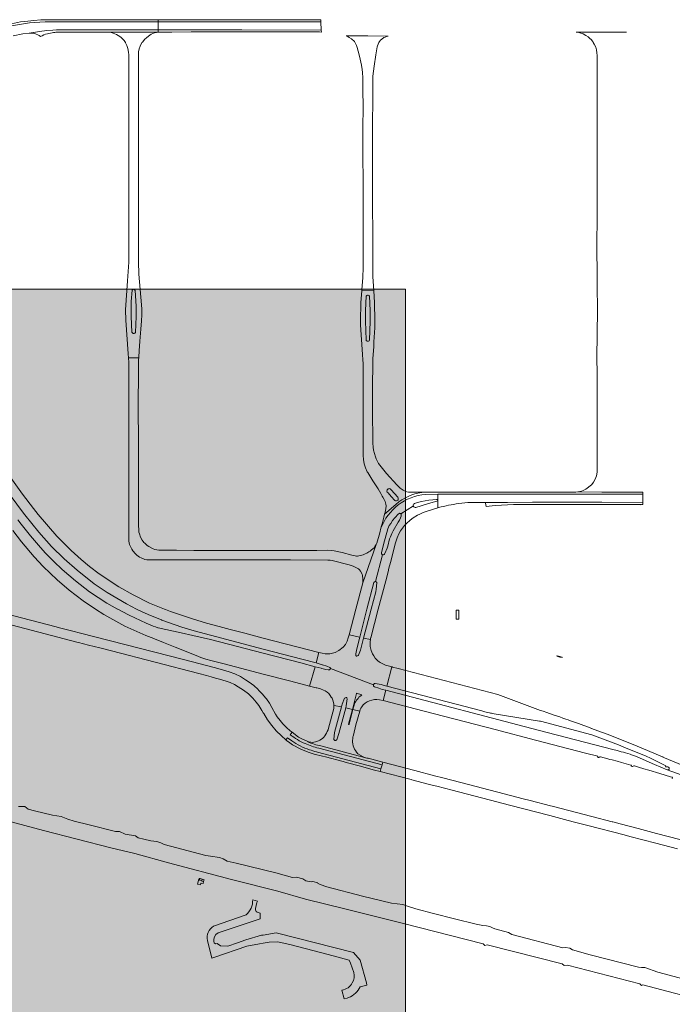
# Model space of a CAD drawing. Header units: metres. Extents: x 152391 to 157968, y 462336 to 467280.
# Tile 572 of 656: x 157158.81 to 157163.17, y 462624.57 to 462631.15. Entities that reach past the tile are written whole.
import ezdxf

# ---------------------------------------------------------------- set-up
doc = ezdxf.new("R2010")
doc.units = ezdxf.units.M
doc.header["$LTSCALE"] = 0.75
for name, color, linetype, lineweight in [('B-WE-VH-VERHARDING_ASFALT-GV', 251, 'Continuous', 18), ('B-WE-VH-VERHARDING_GESLOTEN-GV', 251, 'Continuous', 18), ('B-WE-VH-VERHARDING_HALFVERHARDING-GV', 251, 'Continuous', 18), ('X-XX-AL-TEKENBLAD_VIEWPORT-V', 253, 'Continuous', 18)]:
    doc.layers.add(name, color=color, linetype=linetype, lineweight=lineweight)

msp = doc.modelspace()

# ---------------------------------------------------------------- hatches: boundary and pattern name
at = {"layer": 'X-XX-AL-TEKENBLAD_VIEWPORT-V', "transparency": 33554559}
h = msp.add_hatch(color=200, dxfattribs=at)
h.dxf.hatch_style = 1
h.paths.add_polyline_path([(157161.3896, 462629.3515), (157157.0846, 462629.3515), (157157.0846, 462623.319), (157159.8896, 462623.319), (157159.8896, 462624.1985), (157161.3896, 462624.1985)])

# ---------------------------------------------------------------- linework, layer by layer
at = {"layer": 'B-WE-VH-VERHARDING_ASFALT-GV'}
for points in [[(157159.1031, 462631.154), (157159.0967, 462631.1537), (157159.0891, 462631.1541), (157159.0084, 462631.154), (157158.9516, 462631.1523), (157158.906, 462631.1495), (157158.8453, 462631.1432), (157158.816, 462631.1388), (157158.7764, 462631.132), (157158.7489, 462631.1291), (157158.6998, 462631.1177), (157158.4658, 462631.0726), (157158.4484, 462631.0692), (157158.4448, 462631.0602), (157158.4371, 462631.0461), (157158.4287, 462631.0343), (157158.4157, 462631.0181), (157158.4027, 462631.0064), (157158.3902, 462630.9986), (157158.412, 462631.0089), (157158.4198, 462631.0125), (157158.4276, 462631.0161), (157158.4355, 462631.0196)], [(157158.5695, 462631.0688), (157158.6602, 462631.0935), (157158.7572, 462631.114), (157158.8774, 462631.1331), (157158.9812, 462631.14), (157159.7377, 462631.1397), (157159.7377, 462631.1534), (157159.5766, 462631.1536), (157159.3553, 462631.1539), (157159.2069, 462631.1527), (157159.1031, 462631.154)], [(157158.7671, 462631.0465), (157158.8326, 462631.0588), (157158.8735, 462631.0645), (157158.943, 462631.0748), (157158.9917, 462631.0813), (157159.0336, 462631.0848), (157159.0564, 462631.0856), (157159.0978, 462631.0859), (157159.7376, 462631.086), (157159.7377, 462631.1397), (157158.9812, 462631.14), (157158.8774, 462631.1331), (157158.7572, 462631.114)], [(157159.1176, 462631.0713), (157159.1515, 462631.0712), (157159.1557, 462631.0709), (157159.1612, 462631.0699), (157159.2799, 462631.0705), (157159.2885, 462631.0712), (157159.4056, 462631.0706), (157159.4161, 462631.0702), (157159.5769, 462631.0706), (157159.7376, 462631.0709), (157159.7376, 462631.086), (157159.0978, 462631.0859), (157159.0564, 462631.0856), (157159.0336, 462631.0848), (157158.9917, 462631.0813), (157158.943, 462631.0748), (157158.8735, 462631.0645)], [(157159.0684, 462631.071), (157159.1176, 462631.0713)], [(157161.1371, 462631.0459), (157160.9931, 462631.0467), (157161.001, 462631.0434), (157161.015, 462631.0352), (157161.0294, 462631.0257), (157161.0491, 462631.0076), (157161.0547, 462631.0001), (157161.0625, 462630.9818), (157161.0644, 462630.9757), (157161.067, 462630.9689), (157161.0733, 462630.9444), (157161.0806, 462630.9187), (157161.0877, 462630.8901), (157161.0963, 462630.8503), (157161.1011, 462630.82), (157161.1035, 462630.8007), (157161.1058, 462630.765), (157161.1061, 462630.6874), (157161.1072, 462630.5685), (157161.1057, 462630.4302), (157161.1057, 462630.3084), (157161.1077, 462630.0092), (157161.1077, 462629.8567), (157161.1076, 462629.621), (157161.1075, 462629.5439), (157161.1075, 462629.4895), (157161.1049, 462629.4376), (157161.105, 462629.4295), (157161.0981, 462629.3478), (157161.0977, 462629.3419), (157161.1786, 462629.3426), (157161.171, 462629.4352), (157161.1715, 462629.5078), (157161.171, 462629.6217), (157161.1694, 462630.0135), (157161.1694, 462630.0858), (157161.1694, 462630.1605), (157161.1695, 462630.3909), (157161.1721, 462630.6847), (157161.1712, 462630.6861), (157161.1719, 462630.7041), (157161.1722, 462630.7767), (157161.1807, 462630.8424), (157161.1922, 462630.9192), (157161.2021, 462630.9723), (157161.2035, 462630.9798), (157161.2071, 462630.99), (157161.2121, 462631.0006), (157161.2165, 462631.0081), (157161.223, 462631.0162), (157161.2312, 462631.0248), (157161.2458, 462631.0342), (157161.2541, 462631.0383), (157161.2627, 462631.0412), (157161.2736, 462631.0442), (157161.1394, 462631.0459)], [(157162.869, 462631.0708), (157162.5313, 462631.0712), (157162.542, 462631.0699), (157162.5571, 462631.0669), (157162.5783, 462631.0594), (157162.597, 462631.0494), (157162.6119, 462631.0393), (157162.6257, 462631.0273), (157162.629, 462631.0234), (157162.6423, 462631.008), (157162.6457, 462631.0024), (157162.6529, 462630.9907), (157162.6627, 462630.9703), (157162.668, 462630.9521), (157162.6705, 462630.9325), (157162.6718, 462630.9145), (157162.6727, 462630.4481), (157162.6724, 462629.9606), (157162.6722, 462629.7847), (157162.6704, 462629.7007), (157162.6703, 462629.7005), (157162.673, 462629.3773), (157162.6731, 462629.2117), (157162.6696, 462628.8929), (157162.6696, 462628.8927), (157162.6706, 462628.857), (157162.6714, 462628.8237), (157162.672, 462628.8025), (157162.6711, 462628.4493), (157162.6711, 462628.3598), (157162.671, 462628.3099), (157162.671, 462628.2558), (157162.671, 462628.2151), (157162.6711, 462628.2103), (157162.6717, 462628.1581), (157162.672, 462628.1295), (157162.6701, 462628.1157), (157162.6676, 462628.1036), (157162.6593, 462628.0809), (157162.6478, 462628.0621), (157162.6478, 462628.062), (157162.6436, 462628.0551), (157162.634, 462628.0441), (157162.6331, 462628.0433), (157162.6252, 462628.0359), (157162.6055, 462628.0203), (157162.596, 462628.0139), (157162.5784, 462628.0054), (157162.5667, 462628.0016), (157162.5431, 462627.9957), (157162.703, 462627.9947), (157162.8877, 462627.9941)], [(157161.3558, 462628.0217), (157161.3331, 462628.0433), (157161.2642, 462628.1185), (157161.2269, 462628.1632), (157161.2104, 462628.1869), (157161.2001, 462628.2048), (157161.1945, 462628.2172), (157161.1892, 462628.2311), (157161.1764, 462628.2763), (157161.1735, 462628.2949), (157161.1712, 462628.3226), (157161.1711, 462628.3353), (157161.1713, 462628.3472), (157161.1722, 462628.351), (157161.1707, 462628.5205), (157161.1701, 462628.67), (157161.1721, 462628.8851), (157161.1712, 462628.8876), (157161.1781, 462628.9653), (157161.1793, 462629.0007), (157161.1846, 462629.0943), (157161.1846, 462629.108), (157161.1846, 462629.1085), (157161.1845, 462629.1906), (157161.1845, 462629.1919), (157161.184, 462629.2107), (157161.1828, 462629.2635), (157161.1787, 462629.3417), (157161.1786, 462629.3426), (157161.0977, 462629.3419), (157161.0923, 462629.2636), (157161.0908, 462629.211), (157161.0902, 462629.1902), (157161.0906, 462629.113), (157161.1041, 462628.9142), (157161.1041, 462628.9139), (157161.1063, 462628.8824), (157161.1078, 462628.8524), (157161.1078, 462628.7902), (157161.1079, 462628.5907), (157161.1074, 462628.5197), (157161.1067, 462628.4157), (157161.1064, 462628.3795), (157161.1066, 462628.3168), (157161.1069, 462628.2724), (157161.1071, 462628.2404), (157161.1086, 462628.2125), (157161.1143, 462628.1841), (157161.123, 462628.1561), (157161.1343, 462628.1302), (157161.1376, 462628.1252), (157161.1726, 462628.0703), (157161.2074, 462628.017), (157161.2261, 462627.9849), (157161.2355, 462627.9668), (157161.2387, 462627.9618), (157161.2477, 462627.9452), (157161.2537, 462627.9323), (157161.2574, 462627.9231), (157161.2593, 462627.9146), (157161.2604, 462627.9031), (157161.2598, 462627.8819), (157161.2547, 462627.8604), (157161.2523, 462627.8524), (157161.2493, 462627.8467), (157161.3257, 462627.9123)], [(157158.7099, 462628.0258), (157158.8309, 462627.8628), (157158.8463, 462627.8434), (157158.9395, 462627.726), (157159.0229, 462627.6319), (157159.1083, 462627.5477), (157159.1944, 462627.4718), (157159.3093, 462627.3815), (157159.3956, 462627.3231), (157159.5259, 462627.2466), (157159.5927, 462627.2129), (157159.626, 462627.1965), (157159.6709, 462627.1761), (157159.7084, 462627.1602), (157159.7586, 462627.1403), (157159.7607, 462627.1395), (157159.807, 462627.122), (157159.8952, 462627.0921), (157159.9769, 462627.0677), (157160.0858, 462627.0377), (157160.44, 462626.945), (157160.6964, 462626.8779), (157160.7928, 462626.8526), (157160.8101, 462626.9223), (157160.44, 462627.0188), (157160.3164, 462627.051), (157160.2186, 462627.0758), (157160.144, 462627.0959), (157160.0607, 462627.119), (157159.9665, 462627.1477), (157159.8991, 462627.1689), (157159.8183, 462627.197), (157159.7867, 462627.2098), (157159.779, 462627.2129), (157159.6799, 462627.2522), (157159.5687, 462627.3071), (157159.4735, 462627.3621), (157159.3422, 462627.4494), (157159.2771, 462627.4983), (157159.2223, 462627.5444), (157159.1553, 462627.6036), (157159.06, 462627.7006), (157158.9343, 462627.8459), (157158.9036, 462627.8858), (157158.8304, 462627.9807), (157158.6647, 462628.2092)], [(157161.5134, 462627.9941), (157161.4242, 462627.9941), (157161.4096, 462627.9953), (157161.4003, 462627.9968), (157161.3917, 462627.9993), (157161.3838, 462628.0024), (157161.3756, 462628.007), (157161.3558, 462628.0217)], [(157162.703, 462627.9947), (157162.5431, 462627.9957), (157162.5293, 462627.9952), (157162.4701, 462627.9943), (157162.4592, 462627.9955), (157162.3634, 462627.9939), (157162.2257, 462627.9938), (157162.1158, 462627.9938), (157161.8313, 462627.9941), (157161.7035, 462627.9941), (157161.619, 462627.9942), (157161.6067, 462627.9942), (157161.5134, 462627.9941)], [(157161.5242, 462627.9789), (157161.6067, 462627.9804), (157162.703, 462627.98), (157162.9775, 462627.98), (157162.9775, 462627.9939), (157162.9713, 462627.9944), (157162.9068, 462627.9942), (157162.8877, 462627.9941), (157162.703, 462627.9947)], [(157161.1904, 462627.396), (157161.2376, 462627.5756), (157161.2349, 462627.5768), (157161.2323, 462627.5794), (157161.2303, 462627.5828), (157161.2302, 462627.5877), (157161.2439, 462627.6444), (157161.2722, 462627.7484), (157161.2822, 462627.7709), (157161.2914, 462627.7855), (157161.3044, 462627.8042), (157161.3184, 462627.8221), (157161.3436, 462627.8495), (157161.3471, 462627.8517), (157161.3502, 462627.8529), (157161.353, 462627.853), (157161.3561, 462627.8525), (157161.3591, 462627.8504), (157161.443, 462627.9031), (157161.4416, 462627.9071), (157161.4423, 462627.9107), (157161.4447, 462627.9145), (157161.448, 462627.9175), (157161.4512, 462627.9193), (157161.4701, 462627.9252), (157161.4966, 462627.9321), (157161.5211, 462627.9369), (157161.5472, 462627.9411), (157161.5732, 462627.9442), (157161.5982, 462627.9455), (157161.6026, 462627.9448), (157161.6049, 462627.9439), (157161.6062, 462627.9415), (157161.6067, 462627.9382), (157161.6067, 462627.9804), (157161.5242, 462627.9789)], [(157161.829, 462627.9247), (157161.9002, 462627.9246), (157161.9242, 462627.925), (157162.0726, 462627.9263), (157162.24, 462627.9266), (157162.7029, 462627.9266), (157162.9774, 462627.9263), (157162.9775, 462627.98), (157162.703, 462627.98), (157161.6067, 462627.9804), (157161.6067, 462627.9382), (157161.6059, 462627.8896), (157161.6122, 462627.8914)], [(157161.3257, 462627.9123), (157161.2493, 462627.8467), (157161.238, 462627.7978), (157161.2346, 462627.7834), (157161.2284, 462627.7628), (157161.2261, 462627.753)], [(157158.7648, 462627.7373), (157158.8228, 462627.6628), (157158.9082, 462627.5609), (157158.9673, 462627.4974), (157159.0616, 462627.4082), (157159.1428, 462627.3381), (157159.2362, 462627.267), (157159.3178, 462627.2129), (157159.3739, 462627.1772), (157159.5147, 462627.0991), (157159.6555, 462627.0363), (157159.7079, 462627.015), (157159.7122, 462627.0132), (157159.7719, 462626.9895), (157159.8504, 462626.9573), (157159.9907, 462626.9011), (157160.0212, 462626.8898), (157160.0559, 462626.8784), (157160.0889, 462626.8693), (157160.1792, 462626.8469), (157160.44, 462626.7783), (157160.6244, 462626.7307), (157160.7495, 462626.6971), (157160.7858, 462626.8261), (157160.6897, 462626.8523), (157160.44, 462626.917), (157160.0868, 462627.0086), (157160.0379, 462627.0205), (157159.9681, 462627.0363), (157159.8905, 462627.0529), (157159.7372, 462627.0875), (157159.7351, 462627.0879), (157159.7184, 462627.0928), (157159.7027, 462627.0985), (157159.6561, 462627.1177), (157159.5431, 462627.1716), (157159.4964, 462627.1957), (157159.4671, 462627.2122), (157159.4658, 462627.2129), (157159.3928, 462627.2519), (157159.2788, 462627.3276), (157159.1835, 462627.4016), (157159.0948, 462627.4781), (157159.0394, 462627.5311), (157158.9825, 462627.5888), (157158.9375, 462627.6392), (157158.8841, 462627.7022), (157158.8205, 462627.78), (157158.7991, 462627.8084)], [(157161.2261, 462627.753), (157161.2187, 462627.7219), (157161.1999, 462627.6543), (157161.1976, 462627.6488), (157161.1944, 462627.6436), (157161.105, 462627.389), (157161.0578, 462627.2129), (157161.0136, 462627.041), (157161.0841, 462627.0249), (157161.1327, 462627.2129), (157161.1789, 462627.39), (157161.1808, 462627.3927), (157161.1832, 462627.3949), (157161.1864, 462627.3959), (157161.1904, 462627.396)], [(157159.1662, 462627.0656), (157159.0767, 462627.0881), (157159.054, 462627.0938), (157158.5985, 462627.2129)], [(157158.675, 462627.1262), (157159.1924, 462626.9923), (157159.2035, 462626.9894), (157159.2707, 462626.9721), (157159.3468, 462626.9524), (157159.4241, 462626.9324), (157160.0096, 462626.7809), (157160.0607, 462626.7677), (157160.0903, 462626.7595), (157160.1045, 462626.7555), (157160.1628, 462626.7405), (157160.1973, 462626.729), (157160.2182, 462626.7214), (157160.2478, 462626.7075), (157160.2727, 462626.6936), (157160.3084, 462626.6704), (157160.3408, 462626.6453), (157160.3612, 462626.6254), (157160.3697, 462626.6171), (157160.3923, 462626.5902), (157160.4099, 462626.5671), (157160.4311, 462626.5344), (157160.44, 462626.5194), (157160.4427, 462626.5148), (157160.4681, 462626.4716), (157160.4964, 462626.4338), (157160.526, 462626.3993), (157160.5609, 462626.364), (157160.5899, 462626.3389), (157160.6007, 462626.3524), (157160.6301, 462626.3319)], [(157160.6205, 462626.3727), (157160.6325, 462626.3885), (157160.6307, 462626.3898), (157160.5999, 462626.4167), (157160.5714, 462626.4452), (157160.5518, 462626.4684), (157160.5334, 462626.4922), (157160.5212, 462626.5101), (157160.4964, 462626.5554), (157160.4804, 462626.5833), (157160.4606, 462626.6123), (157160.44, 462626.6379), (157160.44, 462626.638), (157160.4086, 462626.6708), (157160.4056, 462626.6739), (157160.3757, 462626.7014), (157160.3459, 462626.7244), (157160.3218, 462626.74), (157160.2874, 462626.7607), (157160.25, 462626.78), (157160.2125, 462626.7935), (157160.1734, 462626.8047), (157160.1201, 462626.8189), (157159.9053, 462626.8746), (157159.2169, 462627.0525), (157159.1662, 462627.0656)], [(157161.1991, 462626.873), (157161.1957, 462626.8761), (157161.188, 462626.8847), (157161.1782, 462626.8989), (157161.1708, 462626.9129), (157161.1612, 462626.9347), (157161.1579, 462626.9453), (157161.1542, 462626.9624), (157161.1533, 462626.9824), (157161.1536, 462626.9939), (157161.1555, 462627.009), (157161.1105, 462627.019), (157161.0893, 462626.9369), (157161.0753, 462626.9043), (157161.0731, 462626.9011), (157161.0703, 462626.899), (157161.0659, 462626.898), (157161.0628, 462626.8985), (157161.0594, 462626.9013), (157161.0578, 462626.9041), (157161.0583, 462626.9123), (157161.0622, 462626.9365), (157161.0665, 462626.9565), (157161.0841, 462627.0249), (157161.0136, 462627.041), (157161.0075, 462627.0196), (157160.9999, 462626.998), (157160.9887, 462626.9764), (157160.9731, 462626.9578), (157160.9458, 462626.936), (157160.9192, 462626.923), (157160.8857, 462626.9131), (157160.8852, 462626.9129), (157160.8849, 462626.9129), (157160.8594, 462626.9137), (157160.8532, 462626.9139), (157160.834, 462626.9173), (157160.8101, 462626.9223), (157160.7928, 462626.8526), (157160.8339, 462626.8403), (157160.8362, 462626.8396), (157160.8636, 462626.8312), (157160.8855, 462626.8227), (157160.8871, 462626.8206), (157160.8883, 462626.8174), (157160.8882, 462626.815), (157161.176, 462626.7049)], [(157160.8314, 462626.8151), (157160.8262, 462626.8164), (157160.7858, 462626.8261), (157160.7495, 462626.6971), (157160.793, 462626.6866), (157160.7975, 462626.6854), (157160.8225, 462626.6785), (157160.843, 462626.6714), (157160.8533, 462626.6663), (157160.8674, 462626.6566), (157160.877, 462626.6472), (157160.8867, 462626.6352), (157160.8944, 462626.6242), (157160.8995, 462626.6158), (157160.9071, 462626.5967), (157160.9114, 462626.5758), (157160.9121, 462626.5687), (157160.9618, 462626.5579), (157160.967, 462626.5773), (157160.9831, 462626.6167), (157160.9873, 462626.6191), (157160.99, 462626.6201), (157160.9933, 462626.6205), (157160.9955, 462626.6202), (157160.9976, 462626.619), (157160.9992, 462626.6166), (157161.0009, 462626.6114), (157160.9944, 462626.5656), (157160.9908, 462626.5519), (157161.0353, 462626.5418), (157161.0628, 462626.6489), (157161.063, 462626.6495), (157161.0995, 462626.6393), (157161.0949, 462626.6351), (157161.0856, 462626.628), (157161.0794, 462626.6224), (157161.0732, 462626.6155), (157161.063, 462626.6025), (157161.0575, 462626.594), (157161.0528, 462626.5849), (157161.0451, 462626.5636), (157161.0393, 462626.5408), (157161.0846, 462626.5309), (157161.0883, 462626.541), (157161.0924, 462626.5499), (157161.0976, 462626.5582)], [(157161.176, 462626.7049), (157160.8882, 462626.815), (157160.8872, 462626.8108), (157160.8853, 462626.8084), (157160.8827, 462626.8067), (157160.8798, 462626.8055), (157160.8741, 462626.8052), (157160.8578, 462626.809), (157160.8314, 462626.8151)], [(157161.2421, 462626.7036), (157161.265, 462626.6979), (157161.3001, 462626.8259), (157161.2745, 462626.8324), (157161.2662, 462626.8346), (157161.2654, 462626.8348)], [(157162.6243, 462626.419), (157162.5462, 462626.4475), (157162.4937, 462626.4657), (157162.4778, 462626.4715), (157162.462, 462626.4772), (157162.4433, 462626.4838), (157162.4217, 462626.4913), (157162.3788, 462626.5059), (157162.3359, 462626.5203), (157162.3103, 462626.529), (157162.2937, 462626.5347), (157162.0072, 462626.641), (157161.3404, 462626.8153), (157161.3027, 462626.8252), (157161.3024, 462626.8253), (157161.3001, 462626.8259), (157161.265, 462626.6979), (157161.901, 462626.5313), (157161.9203, 462626.5263), (157161.9398, 462626.5214), (157161.9513, 462626.5186), (157161.9596, 462626.5167), (157161.9644, 462626.5156), (157161.9693, 462626.5146), (157162.2867, 462626.4638), (157162.2929, 462626.4622), (157162.6365, 462626.3726), (157162.8144, 462626.3041), (157162.8612, 462626.2856), (157163.0005, 462626.2286), (157163.0277, 462626.2157), (157163.0648, 462626.1973), (157163.1307, 462626.1646), (157163.128, 462626.1588), (157163.1304, 462626.1579)], [(157161.2166, 462626.6054), (157161.2408, 462626.6011), (157161.2581, 462626.6697), (157161.2347, 462626.6756), (157161.2112, 462626.683), (157161.1828, 462626.6937)], [(157161.1885, 462626.7143), (157161.2281, 462626.7071), (157161.2421, 462626.7036)], [(157162.8328, 462626.259), (157162.8049, 462626.2666), (157162.7769, 462626.2737), (157162.2778, 462626.4038), (157161.2581, 462626.6697), (157161.2408, 462626.6011), (157161.515, 462626.5304), (157161.9901, 462626.4067), (157162.2603, 462626.3366), (157162.5937, 462626.2501), (157162.6758, 462626.2284), (157162.6742, 462626.2221), (157162.6787, 462626.2206)], [(157161.0422, 462626.3686), (157161.0595, 462626.4386), (157161.0846, 462626.5309), (157161.0393, 462626.5408), (157161.0141, 462626.4422), (157161.0118, 462626.4409), (157161.0104, 462626.4415), (157161.0097, 462626.4424), (157161.0353, 462626.5418), (157160.9908, 462626.5519), (157160.9457, 462626.3816), (157160.931, 462626.339), (157160.9298, 462626.3371), (157160.9276, 462626.3352), (157160.9246, 462626.3337), (157160.9206, 462626.3328), (157160.9175, 462626.3334), (157160.9149, 462626.3354), (157160.9133, 462626.338), (157160.9124, 462626.3413), (157160.9165, 462626.3873), (157160.9618, 462626.5579), (157160.9121, 462626.5687), (157160.9118, 462626.5581), (157160.9107, 462626.5468), (157160.8759, 462626.417), (157160.8725, 462626.4057), (157160.8676, 462626.3932), (157160.8631, 462626.3837), (157160.8583, 462626.375), (157160.8514, 462626.3648), (157160.8453, 462626.3568), (157160.8368, 462626.3482), (157160.8292, 462626.3418), (157160.8179, 462626.3355), (157160.809, 462626.3315), (157160.7892, 462626.3245), (157160.7783, 462626.3223), (157160.7684, 462626.321), (157160.7586, 462626.3215), (157160.744, 462626.3251), (157160.7375, 462626.3276), (157160.7365, 462626.3253)], [(157163.109, 462626.2247), (157162.924, 462626.3029), (157162.9235, 462626.3031), (157162.9234, 462626.303), (157162.8498, 462626.3321), (157162.7458, 462626.373), (157162.6762, 462626.3985), (157162.6349, 462626.4134), (157162.6353, 462626.4149)], [(157160.6301, 462626.3319), (157160.6007, 462626.3524), (157160.5899, 462626.3389), (157160.5981, 462626.3317), (157160.6084, 462626.3245), (157160.6359, 462626.3053), (157160.6912, 462626.2759), (157160.7399, 462626.256), (157160.7809, 462626.2427), (157160.8355, 462626.2287), (157160.8558, 462626.2234), (157160.9727, 462626.1927)], [(157160.7375, 462626.3276), (157160.7126, 462626.3371), (157160.6968, 462626.3447), (157160.6801, 462626.3545), (157160.6756, 462626.3571), (157160.6325, 462626.3885), (157160.6205, 462626.3727)], [(157160.7365, 462626.3253), (157160.7375, 462626.3276)], [(157160.8102, 462626.2822), (157161.2347, 462626.1715), (157161.2396, 462626.1891), (157161.1412, 462626.2148), (157161.1408, 462626.2133), (157160.8236, 462626.297)], [(157160.8452, 462626.2446), (157161.2266, 462626.1443), (157161.2347, 462626.1715), (157160.8102, 462626.2822)], [(157160.8236, 462626.297), (157161.1408, 462626.2133), (157161.1412, 462626.2148)], [(157160.9727, 462626.1927), (157160.9949, 462626.1863), (157161.0019, 462626.1842), (157161.0809, 462626.1634), (157161.1843, 462626.1362), (157161.2218, 462626.1264), (157161.2266, 462626.1443), (157160.8452, 462626.2446)], [(157161.0758, 462626.2425), (157161.0726, 462626.2449), (157161.0621, 462626.2564)], [(157162.6946, 462626.2237), (157162.7428, 462626.2111), (157162.7572, 462626.2072), (157162.7717, 462626.2033), (157162.8054, 462626.1944), (157162.8336, 462626.1869), (157162.8655, 462626.1782), (157162.8974, 462626.1694), (157162.9023, 462626.1678), (157162.9, 462626.162), (157162.9051, 462626.1607)], [(157163.1394, 462626.1382), (157163.055, 462626.1743), (157162.9394, 462626.2238), (157162.9204, 462626.2315), (157162.9013, 462626.2384), (157162.8915, 462626.2416)], [(157163.141, 462626.1375), (157163.3518, 462626.0621), (157163.521, 462625.9959), (157163.534, 462626.0319), (157163.5186, 462626.0384), (157163.5092, 462626.0428), (157163.3704, 462626.1092), (157163.3247, 462626.1308), (157163.2786, 462626.1523), (157163.1115, 462626.2224), (157163.113, 462626.2247)], [(157163.2244, 462625.6723), (157163.0692, 462625.7128), (157162.9456, 462625.7451), (157162.825, 462625.7769), (157162.7769, 462625.7893), (157162.7721, 462625.7902), (157162.6369, 462625.8256), (157162.3709, 462625.8946), (157162.3593, 462625.8976), (157162.2247, 462625.9324), (157162.1777, 462625.9445), (157162.0506, 462625.9773), (157161.7599, 462626.053), (157161.6392, 462626.0847), (157161.5855, 462626.0985), (157161.4528, 462626.1333), (157161.2396, 462626.1891), (157161.2347, 462626.1715), (157161.2266, 462626.1443), (157161.2218, 462626.1264), (157161.4292, 462626.0722), (157161.4331, 462626.0712), (157161.5426, 462626.0426), (157161.5699, 462626.0356), (157161.599, 462626.0281), (157161.7023, 462626.0009), (157162.002, 462625.9232), (157162.0852, 462625.9015), (157162.3546, 462625.832), (157162.3559, 462625.8316), (157162.454, 462625.8058), (157162.5123, 462625.7908), (157162.6097, 462625.7654), (157162.853, 462625.7027), (157162.8908, 462625.6926), (157163.0633, 462625.6474), (157163.2091, 462625.6094)], [(157162.9205, 462626.1633), (157162.9492, 462626.1549), (157162.9829, 462626.1451), (157163.0166, 462626.1352), (157163.0899, 462626.1136), (157163.1632, 462626.0918), (157163.1746, 462626.0875), (157163.1726, 462626.0812), (157163.1746, 462626.0805)], [(157163.1452, 462626.1573), (157163.1491, 462626.1557)], [(157163.4409, 462625.9919), (157163.4502, 462625.9882), (157163.4744, 462625.9777), (157163.4986, 462625.967), (157163.5088, 462625.9624), (157163.521, 462625.9959), (157163.3518, 462626.0621), (157163.141, 462626.1375)]]:
    msp.add_lwpolyline(points, dxfattribs=at)
for points in [[(157160.8136, 462631.1538), (157160.6955, 462631.1538), (157160.44, 462631.1538), (157160.1416, 462631.1536), (157160.0936, 462631.1535), (157160.0576, 462631.1536), (157160.0532, 462631.1536), (157159.9712, 462631.1531), (157159.9691, 462631.1531), (157159.8951, 462631.1532), (157159.7377, 462631.1534), (157159.7377, 462631.1397), (157160.814, 462631.1398), (157160.8254, 462631.1402), (157160.8249, 462631.1542)], [(157160.8254, 462631.1402), (157160.814, 462631.1398), (157159.7377, 462631.1397), (157159.7376, 462631.086), (157160.0955, 462631.0867), (157160.2954, 462631.0869), (157160.8275, 462631.085)], [(157160.491, 462631.0724), (157160.5437, 462631.0722), (157160.7986, 462631.0727), (157160.8151, 462631.0721), (157160.8281, 462631.0705), (157160.8275, 462631.085), (157160.2954, 462631.0869), (157160.0955, 462631.0867), (157159.7376, 462631.086), (157159.7376, 462631.0709), (157159.8214, 462631.0713), (157159.8252, 462631.0708), (157159.8283, 462631.0697), (157159.9567, 462631.0721), (157160.0955, 462631.0727), (157160.2954, 462631.0729), (157160.3843, 462631.0727)], [(157159.6312, 462631.0038), (157159.6401, 462631.0161), (157159.6459, 462631.0228), (157159.6602, 462631.0355), (157159.6811, 462631.0513), (157159.6912, 462631.0567), (157159.7016, 462631.0614), (157159.7126, 462631.0653), (157159.7258, 462631.069), (157159.7376, 462631.0709), (157159.5769, 462631.0706), (157159.4161, 462631.0702), (157159.4371, 462631.0647), (157159.4474, 462631.0604), (157159.4579, 462631.0553), (157159.4694, 462631.0487), (157159.48, 462631.042), (157159.4906, 462631.0343), (157159.4979, 462631.0261), (157159.5033, 462631.0217), (157159.5093, 462631.0148), (157159.518, 462631.0013), (157159.5185, 462631.0005), (157159.5278, 462630.9818), (157159.5348, 462630.961), (157159.5397, 462630.9379), (157159.5408, 462630.9202), (157159.5404, 462630.4323), (157159.5407, 462629.7129), (157159.5409, 462629.6451), (157159.5413, 462629.5552), (157159.5409, 462629.5317), (157159.5326, 462629.4076), (157159.5184, 462629.2137), (157159.5207, 462629.1455), (157159.5371, 462628.919), (157159.5388, 462628.8919), (157159.6066, 462628.8919), (157159.6068, 462628.8975), (157159.6096, 462628.9398), (157159.6148, 462629.0038), (157159.622, 462629.0839), (157159.6256, 462629.1409), (157159.6279, 462629.1808), (157159.6284, 462629.1979), (157159.6279, 462629.2172), (157159.6266, 462629.2469), (157159.6087, 462629.4526), (157159.6061, 462629.5357), (157159.606, 462629.851), (157159.6058, 462630.0006), (157159.6059, 462630.4804), (157159.6046, 462630.9069), (157159.6063, 462630.9395), (157159.6096, 462630.9595), (157159.616, 462630.9771), (157159.6216, 462630.9884), (157159.6305, 462631.0028)], [(157159.5556, 462629.2004), (157159.5556, 462629.2004), (157159.5555, 462629.2069), (157159.5554, 462629.2385), (157159.5572, 462629.2692), (157159.5634, 462629.3444), (157159.565, 462629.3475), (157159.5672, 462629.3499), (157159.5735, 462629.3511), (157159.5766, 462629.3503), (157159.5794, 462629.3486), (157159.5817, 462629.346), (157159.5832, 462629.3421), (157159.5904, 462629.2385), (157159.5908, 462629.2073), (157159.5909, 462629.2006), (157159.5906, 462629.1684), (157159.5851, 462629.0624), (157159.5832, 462629.0595), (157159.5804, 462629.0571), (157159.5771, 462629.0557), (157159.5725, 462629.0553), (157159.5692, 462629.0558), (157159.5668, 462629.0572), (157159.5625, 462629.0617), (157159.5617, 462629.0644), (157159.5561, 462629.1689)], [(157161.1537, 462629.21), (157161.1539, 462629.1785), (157161.1539, 462629.1713), (157161.1538, 462629.1371), (157161.1491, 462629.0104), (157161.1467, 462629.0067), (157161.1431, 462629.0049), (157161.1383, 462629.0039), (157161.1339, 462629.005), (157161.1305, 462629.0071), (157161.1286, 462629.0092), (157161.1278, 462629.0133), (157161.1224, 462629.1372), (157161.1228, 462629.1717), (157161.1229, 462629.1786), (157161.1236, 462629.21), (157161.1283, 462629.3043), (157161.13, 462629.3078), (157161.1327, 462629.3108), (157161.1354, 462629.3123), (157161.1408, 462629.3127), (157161.1465, 462629.3097), (157161.1482, 462629.3076), (157161.1491, 462629.305)], [(157160.9128, 462627.6031), (157160.8956, 462627.6033), (157160.8678, 462627.6055), (157160.7968, 462627.6051), (157160.7399, 462627.6048), (157160.736, 462627.6048), (157160.6868, 462627.6046), (157160.407, 462627.6042), (157160.3003, 462627.6041), (157160.2965, 462627.604), (157160.1231, 462627.6046), (157160.0534, 462627.6048), (157159.9761, 462627.6051), (157159.8596, 462627.6056), (157159.7841, 462627.6059), (157159.7516, 462627.6057), (157159.7409, 462627.6065), (157159.7151, 462627.6113), (157159.7045, 462627.6148), (157159.6956, 462627.619), (157159.6735, 462627.6311), (157159.6629, 462627.6389), (157159.6477, 462627.6533), (157159.6419, 462627.6587), (157159.6373, 462627.6639), (157159.631, 462627.6727), (157159.6197, 462627.693), (157159.6116, 462627.7152), (157159.6085, 462627.7262), (157159.6067, 462627.7391), (157159.6055, 462627.7749), (157159.6055, 462627.8378), (157159.6054, 462627.8758), (157159.6055, 462627.9481), (157159.6056, 462628.0768), (157159.6061, 462628.1287), (157159.6056, 462628.2333), (157159.6053, 462628.2995), (157159.6051, 462628.3399), (157159.6049, 462628.3654), (157159.6039, 462628.5282), (157159.6049, 462628.847), (157159.606, 462628.8771), (157159.6062, 462628.8813), (157159.6066, 462628.8919), (157159.5388, 462628.8919), (157159.5407, 462628.8609), (157159.5401, 462628.6101), (157159.5403, 462628.3392), (157159.5404, 462628.2573), (157159.5405, 462628.1871), (157159.5408, 462627.7462), (157159.5417, 462627.6668), (157159.5464, 462627.6448), (157159.5533, 462627.6271), (157159.5608, 462627.6124), (157159.5677, 462627.6011), (157159.5854, 462627.5816), (157159.5942, 462627.573), (157159.612, 462627.5603), (157159.6224, 462627.5549), (157159.6483, 462627.5451), (157159.6615, 462627.5423), (157159.6714, 462627.5415), (157159.6898, 462627.5411), (157159.8256, 462627.541), (157160.0049, 462627.5411), (157160.0534, 462627.5411), (157160.4242, 462627.5413), (157160.44, 462627.5413), (157160.4559, 462627.5413), (157160.6219, 462627.5409), (157160.8718, 462627.5408), (157160.8871, 462627.5394), (157160.9007, 462627.5365), (157161.0129, 462627.5085), (157161.0197, 462627.5068), (157161.0277, 462627.504), (157161.0397, 462627.5006), (157161.0591, 462627.4917), (157161.0763, 462627.4812), (157161.0829, 462627.4744), (157161.0897, 462627.4656), (157161.0997, 462627.4453), (157161.1031, 462627.4365), (157161.106, 462627.4121), (157161.1063, 462627.398), (157161.105, 462627.389), (157161.1944, 462627.6436), (157161.1862, 462627.6304), (157161.18, 462627.6226), (157161.1728, 462627.6157), (157161.1638, 462627.6084), (157161.155, 462627.6004), (157161.1446, 462627.5946), (157161.1317, 462627.5862), (157161.1217, 462627.5813), (157161.108, 462627.5759), (157161.0906, 462627.5705), (157161.0793, 462627.5682), (157161.0703, 462627.5672), (157161.0626, 462627.5675), (157161.0549, 462627.5686), (157161.0324, 462627.5731), (157160.9661, 462627.5904)], [(157161.2737, 462627.9897), (157161.269, 462627.9947), (157161.2668, 462628), (157161.268, 462628.0098), (157161.2698, 462628.0134), (157161.2738, 462628.0163), (157161.2786, 462628.0177), (157161.2836, 462628.0179), (157161.2888, 462628.016), (157161.2953, 462628.01), (157161.3165, 462627.9859), (157161.339, 462627.96), (157161.3417, 462627.9533), (157161.3419, 462627.9481), (157161.3407, 462627.9441), (157161.3384, 462627.9403), (157161.3344, 462627.938), (157161.3296, 462627.9364), (157161.3241, 462627.9364), (157161.3198, 462627.9385), (157161.2938, 462627.9665)], [(157161.6067, 462627.9382), (157161.6058, 462627.9368), (157161.5384, 462627.9166), (157161.4598, 462627.8914), (157161.4553, 462627.8918), (157161.4503, 462627.8935), (157161.4468, 462627.8959), (157161.4444, 462627.8986), (157161.443, 462627.9031), (157161.3591, 462627.8504), (157161.3608, 462627.8473), (157161.3617, 462627.8426), (157161.361, 462627.835), (157161.3575, 462627.8234), (157161.3497, 462627.8075), (157161.342, 462627.7934), (157161.3071, 462627.7367), (157161.2983, 462627.7189), (157161.2895, 462627.6966), (157161.2842, 462627.6813), (157161.2723, 462627.6343), (157161.2674, 462627.6205), (157161.2516, 462627.5832), (157161.2497, 462627.5795), (157161.2476, 462627.5772), (157161.2445, 462627.5757), (157161.2414, 462627.5751), (157161.2376, 462627.5756), (157161.1904, 462627.396), (157161.1936, 462627.3949), (157161.1956, 462627.3932), (157161.1982, 462627.3902), (157161.1991, 462627.3872), (157161.194, 462627.3453), (157161.1913, 462627.3286), (157161.1607, 462627.2129), (157161.1105, 462627.019), (157161.1555, 462627.009), (157161.1555, 462627.0092), (157161.1576, 462627.0203), (157161.1578, 462627.0214), (157161.2074, 462627.2129), (157161.2589, 462627.4023), (157161.274, 462627.4623), (157161.28, 462627.4859), (157161.2901, 462627.5235), (157161.3238, 462627.6567), (157161.3342, 462627.6888), (157161.347, 462627.7165), (157161.3581, 462627.7362), (157161.3698, 462627.7532), (157161.3834, 462627.7711), (157161.3967, 462627.7851), (157161.4216, 462627.808), (157161.441, 462627.8221), (157161.4701, 462627.84), (157161.4855, 462627.8478), (157161.5091, 462627.8577), (157161.5357, 462627.8677), (157161.5706, 462627.8795), (157161.6059, 462627.8896)], [(157162.0714, 462627.9094), (157162.1118, 462627.9111), (157162.1413, 462627.912), (157162.3016, 462627.912), (157162.5288, 462627.912), (157162.7029, 462627.9116), (157162.7501, 462627.9115), (157162.7972, 462627.9115), (157162.9639, 462627.9128), (157162.964, 462627.9101), (157162.9687, 462627.9115), (157162.9773, 462627.9115), (157162.9774, 462627.9263), (157162.7029, 462627.9266), (157162.24, 462627.9266), (157162.0726, 462627.9263), (157161.9242, 462627.925), (157161.926, 462627.9233), (157161.9262, 462627.9218), (157161.9295, 462627.8975), (157161.9698, 462627.9023), (157161.9918, 462627.9042)], [(157161.7471, 462627.2059), (157161.73, 462627.2061), (157161.7293, 462627.1458), (157161.7471, 462627.1442)], [(157162.4024, 462626.8973), (157162.4231, 462626.892), (157162.4376, 462626.8883), (157162.4386, 462626.8912), (157162.4231, 462626.8952), (157162.4034, 462626.9002)]]:
    msp.add_lwpolyline(points, close=True, dxfattribs=at)
for points in [[(157158.8735, 462631.0645, -0.034063), (157158.8935, 462631.0652)], [(157158.8935, 462631.0652, -0.068179), (157158.9118, 462631.0618)], [(157158.9118, 462631.0618, -0.072359), (157158.9502, 462631.0417)], [(157158.9502, 462631.0417, -0.05831), (157158.9964, 462631.0602)], [(157158.9964, 462631.0602, -0.041893), (157159.0377, 462631.0682)], [(157159.0377, 462631.0682, -0.015312), (157159.0684, 462631.071)], [(157161.5134, 462627.9941, 0.165769), (157161.3257, 462627.9123)], [(157161.3257, 462627.9123, -0.165769), (157161.5134, 462627.9941)], [(157161.2261, 462627.753, -0.289789), (157161.5242, 462627.9789)], [(157161.5242, 462627.9789, 0.289789), (157161.2261, 462627.753)], [(157161.7458, 462627.918, -0.039892), (157161.829, 462627.9247)], [(157161.6122, 462627.8914, -0.030188), (157161.7458, 462627.918)], [(157161.2654, 462626.8348, -0.109521), (157161.1991, 462626.873)], [(157161.1828, 462626.6937, -0.340232), (157161.176, 462626.7049)], [(157161.176, 462626.7049, -0.430878), (157161.1885, 462626.7143)], [(157161.0976, 462626.5582, -0.294531), (157161.2166, 462626.6054)], [(157162.6353, 462626.4149, -0.015253), (157162.6243, 462626.419)], [(157160.719, 462626.3133, -0.073168), (157160.6205, 462626.3727)], [(157160.6205, 462626.3727, 0.073168), (157160.719, 462626.3133)], [(157161.0621, 462626.2564, -0.199805), (157161.0373, 462626.3464)], [(157161.0373, 462626.3464, -0.046849), (157161.0422, 462626.3686)], [(157160.6301, 462626.3319, 0.07759), (157160.7478, 462626.2718)], [(157160.7478, 462626.2718, -0.07759), (157160.6301, 462626.3319)], [(157160.8102, 462626.2822, -0.040992), (157160.719, 462626.3133)], [(157160.719, 462626.3133, 0.040992), (157160.8102, 462626.2822)], [(157160.7365, 462626.3253, 0.044262), (157160.8236, 462626.297)], [(157160.8236, 462626.297, -0.044262), (157160.7365, 462626.3253)], [(157160.7478, 462626.2718, 0.017637), (157160.8452, 462626.2446)], [(157160.8452, 462626.2446, -0.017637), (157160.7478, 462626.2718)], [(157161.1412, 462626.2148, -0.117743), (157161.0758, 462626.2425)], [(157162.6787, 462626.2206, 0.106392), (157162.6863, 462626.2224)], [(157162.6863, 462626.2224, -0.179473), (157162.6946, 462626.2237)], [(157162.8915, 462626.2416, 0.00661), (157162.8328, 462626.259)], [(157163.113, 462626.2247, -0.210134), (157163.109, 462626.2247)], [(157162.9051, 462626.1607, 0.149145), (157162.9123, 462626.1622)], [(157162.9123, 462626.1622, -0.208598), (157162.9205, 462626.1633)], [(157163.1304, 462626.1579, 0.187198), (157163.1374, 462626.1574)], [(157163.1374, 462626.1574, -0.245171), (157163.1452, 462626.1573)], [(157163.1491, 462626.1557, -0.907896), (157163.141, 462626.1375)], [(157163.141, 462626.1375, -0.044615), (157163.1394, 462626.1382)]]:
    msp.add_lwpolyline(points, format="xyb", dxfattribs=at)
at = {"layer": 'B-WE-VH-VERHARDING_ASFALT-GV', "color": 1, "flags": 128}
msp.add_lwpolyline([(157161.3896, 462629.3515), (157157.0846, 462629.3515), (157157.0846, 462623.319), (157159.8896, 462623.319), (157159.8896, 462624.1985), (157161.3896, 462624.1985)], close=True, dxfattribs=at)
at = {"layer": 'B-WE-VH-VERHARDING_GESLOTEN-GV'}
for points in [[(157160.0168, 462625.4097), (157160.0104, 462625.4114), (157160.009, 462625.406), (157159.9999, 462625.3739), (157160.0206, 462625.3692), (157160.0231, 462625.3772), (157160.0238, 462625.3799), (157160.0375, 462625.3763), (157160.0409, 462625.3903), (157160.0278, 462625.3935), (157160.0283, 462625.3949), (157160.0144, 462625.3993)], [(157160.0314, 462625.4058), (157160.0168, 462625.4097), (157160.0144, 462625.3993), (157160.0283, 462625.3949)], [(157160.0425, 462625.3975), (157160.0438, 462625.4024), (157160.0314, 462625.4058), (157160.0283, 462625.3949), (157160.0278, 462625.3935), (157160.0409, 462625.3903)]]:
    msp.add_lwpolyline(points, close=True, dxfattribs=at)
at = {"layer": 'B-WE-VH-VERHARDING_HALFVERHARDING-GV'}
for points in [[(157158.1957, 462625.9381), (157158.9707, 462625.7328), (157159.421, 462625.6149), (157159.58, 462625.5775), (157159.806, 462625.5161), (157160.2265, 462625.4051), (157160.5367, 462625.3269), (157160.7215, 462625.2736), (157160.9947, 462625.2066), (157161.3775, 462625.109), (157161.9101, 462624.9728), (157161.9217, 462624.9636), (157161.9361, 462624.9683), (157162.4377, 462624.8394), (157162.4523, 462624.8299), (157162.473, 462624.8309), (157162.9573, 462624.7055), (157162.9689, 462624.6953), (157162.978, 462624.6987), (157163.4515, 462624.5758)], [(157163.3874, 462624.7018), (157163.0782, 462624.7838), (157162.9905, 462624.8146), (157162.9672, 462624.8154), (157162.9481, 462624.8178), (157162.6256, 462624.9014), (157162.5059, 462624.9348), (157162.4894, 462624.9442), (157162.4599, 462624.9488), (157162.4414, 462624.9482), (157162.1017, 462625.0368), (157162.0799, 462625.0499), (157161.9873, 462625.0745), (157161.9725, 462625.082), (157161.9533, 462625.0887), (157161.9329, 462625.0935), (157161.9083, 462625.096), (157161.8639, 462625.1054), (157161.7178, 462625.1421), (157161.5771, 462625.1758), (157161.4592, 462625.2087), (157161.4103, 462625.2232), (157161.3716, 462625.2362), (157161.2959, 462625.246), (157161.1037, 462625.2924), (157160.8654, 462625.3561), (157160.82, 462625.37), (157160.8032, 462625.3805), (157160.8038, 462625.3825), (157160.7705, 462625.3911), (157160.7589, 462625.389), (157160.7245, 462625.3942), (157160.7038, 462625.4082), (157160.662, 462625.419), (157160.6343, 462625.4176), (157160.5229, 462625.4486), (157160.2583, 462625.5142), (157160.1992, 462625.5278), (157160.1718, 462625.5425), (157160.1466, 462625.5508), (157160.0859, 462625.5607), (157160.0562, 462625.5656), (157159.7776, 462625.6392), (157159.7539, 462625.6501), (157159.7284, 462625.6576), (157159.6875, 462625.6637), (157159.6421, 462625.6738), (157159.6043, 462625.6835), (157159.5849, 462625.697), (157159.5159, 462625.7084), (157159.4794, 462625.7251), (157159.4521, 462625.7261), (157159.2757, 462625.7687), (157159.1755, 462625.7947), (157159.1323, 462625.8085), (157159.0881, 462625.8251), (157159.0298, 462625.8333), (157158.9105, 462625.8631), (157158.8671, 462625.8749), (157158.8458, 462625.8928), (157158.8036, 462625.893)], [(157160.4011, 462625.2602), (157160.3689, 462625.2682)], [(157160.388, 462625.2094), (157160.3959, 462625.2501)], [(157160.3246, 462625.1678), (157160.1066, 462625.0925)], [(157160.419, 462625.1415), (157160.4184, 462625.1795), (157160.3989, 462625.1857)], [(157161.0878, 462624.6861), (157161.1326, 462624.6975), (157161.1287, 462624.7128), (157161.0884, 462624.865), (157161.0429, 462624.9166), (157160.5269, 462625.0466), (157160.44, 462625.0327), (157160.4275, 462625.0308), (157160.3231, 462624.9999), (157160.2664, 462624.9797), (157160.2017, 462624.9578), (157160.1544, 462624.9596), (157160.1309, 462624.9753), (157160.121, 462624.9749), (157160.1124, 462624.9815), (157160.1095, 462624.9901), (157160.1085, 462625.005), (157160.1128, 462625.0217), (157160.1227, 462625.0366), (157160.1383, 462625.0473), (157160.419, 462625.1415)], [(157160.0665, 462624.9965), (157160.0668, 462624.9951), (157160.0956, 462624.8777), (157160.1092, 462624.8824), (157160.3305, 462624.9582), (157160.4134, 462624.9728), (157160.44, 462624.9773), (157160.4792, 462624.9841), (157160.5373, 462624.9878), (157160.6258, 462624.9674), (157160.8742, 462624.9015), (157161.0135, 462624.864), (157161.0238, 462624.8454), (157161.044, 462624.7816)], [(157160.9656, 462624.6643), (157160.9799, 462624.6058), (157160.9997, 462624.611), (157161.0092, 462624.6143)]]:
    msp.add_lwpolyline(points, dxfattribs=at)
for points in [[(157160.3689, 462625.2682, -0.228572), (157160.3246, 462625.1678)], [(157160.3959, 462625.2501, -0.12759), (157160.4011, 462625.2602)], [(157160.3989, 462625.1857, -0.382013), (157160.388, 462625.2094)], [(157160.1066, 462625.0925, 0.306321), (157160.0665, 462624.9965)], [(157161.044, 462624.7816, -0.240467), (157161.0345, 462624.7129)], [(157161.0345, 462624.7129, -0.250807), (157160.9656, 462624.6643)], [(157161.0092, 462624.6143, 0.18498), (157161.0878, 462624.6861)]]:
    msp.add_lwpolyline(points, format="xyb", dxfattribs=at)

doc.saveas('drawing.dxf')
